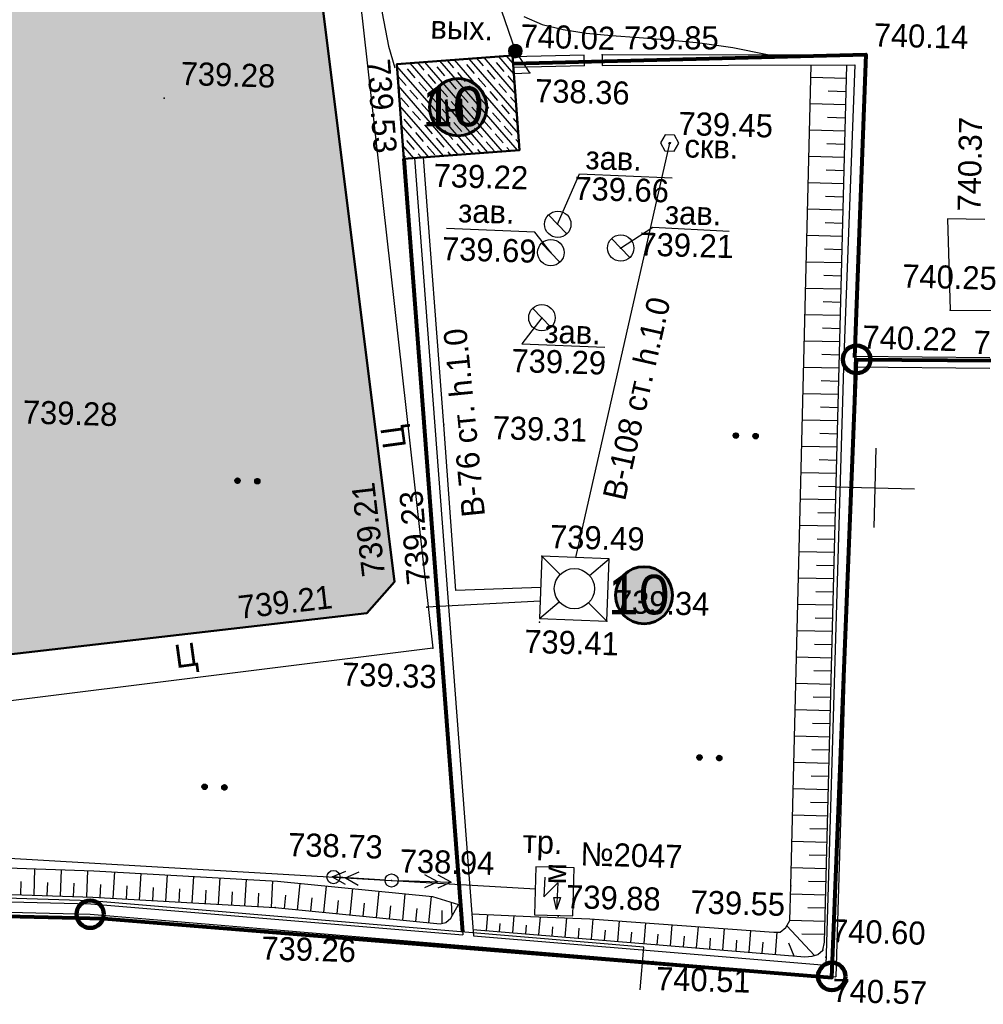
# Model space of a CAD drawing. Header units: millimetres. Extents: x -257011 to 237647566, y 2784933 to 6706507.
# Tile 270 of 451: x 10261070 to 10297560, y 5118956 to 5156253. Entities that reach past the tile are written whole.
import ezdxf

# ---------------------------------------------------------------- set-up
doc = ezdxf.new("R2010")
doc.units = ezdxf.units.MM
doc.header["$LTSCALE"] = 1000
doc.header["$PDMODE"] = 32
doc.header["$PDSIZE"] = 0.3
for name, pattern in [('Д_ТРОТ_ТРУБА', [3, 1.5, -1.5]), ('ДОРОГИ_СТРОЯЩ', [9, 8, -1]), ('ОТКОС_НИЗ', [1.2, 0.2, -1])]:
    doc.linetypes.add(name, pattern=pattern)
for name, color, linetype in [('(001) Сетка', 92, 'Continuous'), ('(002) Рамка', 7, 'Continuous'), ('(004) Точки рельефа', 7, 'Continuous'), ('(007) Здания', 7, 'Continuous'), ('(011) Колодцы', 7, 'Continuous'), ('(013) Газ', 40, 'ИК_Газопровод -------г--------'), ('(014) Водопровод', 5, 'ИК_Водопровод -------в--------'), ('(016) Кабель', 1, 'Continuous'), ('(022) Возд. Линии', 7, 'Continuous'), ('(025) Дорога', 7, 'Continuous'), ('(028) Гидротехн.', 7, 'Continuous'), ('(031) Горизонтали', 42, 'Continuous'), ('(035) Откосы', 7, 'Continuous'), ('(036) Растительность', 7, 'Continuous'), ('(040) Ограда', 7, 'Continuous')]:
    doc.layers.add(name, color=color, linetype=linetype)
doc.layers.add('(032) Горизонтали утолщенные', color=32, linetype='Continuous', lineweight=30)
doc.layers.add('Ф А С А Д', color=250, linetype='Continuous', lineweight=15)
doc.styles.add('BM-431', font='txt')
doc.styles.add('D-431', font='txt', dxfattribs={"width": 2})
doc.styles.add('P-131', font='txt')
doc.styles.add('Roman', font='romans')
doc.styles.add('S', font='txtwr', dxfattribs={"oblique": 15})
doc.styles.get("Standard").update_dxf_attribs({"font": 'ARIALN.TTF'})
doc.styles.add('WMF-Times New Roman0', font='times.ttf')
doc.linetypes.add('FENCELINE2', pattern='A,6.35,-2.54,[132,ltypeshp.shx,S=2.54,R=0,X=-2.54,Y=0],-2.54,25.4', length=36.83)
doc.linetypes.add('KANALIS_K', pattern='A,1,["<",Standard,S=1.8,R=0,X=-0.9,Y=-0.9],3,-1,["К",Standard,S=1.8,R=0,X=-0.9,Y=-0.9],-1,10', length=16)
doc.linetypes.add('ИК_Водопровод -------в--------', pattern='A,9,-0.6,["В",Standard,S=1.2,R=0,X=0,Y=-0.6],-1.2', length=10.8)
doc.linetypes.add('ИК_Воздушка ------- --------', pattern='A,9,-0.6,["Z",Standard,S=1.2,R=70,X=0.6,Y=-0.65],-1', length=10.6)
doc.linetypes.add('ИК_Газопровод -------г--------', pattern='A,9,-0.6,["Г",Standard,S=1.2,R=0,X=0,Y=-0.6],-1.2', length=10.8)
doc.linetypes.add('ОГРАДА_БЕТ', pattern='A,4,["|",Standard,S=0.8,R=0,X=0,Y=-0.8],4', length=8)

# ---------------------------------------------------------------- blocks, each defined once
blk = doc.blocks.new('I01171')
blk.add_line((-0.722283, 0.697501), (0.702286, -0.69785))
blk.add_circle((0, 0), 1)
at = {"color": 4, "style": 'S', "oblique": 15}
blk.add_attdef('Z', (1.616431, -1.093486), '', height=2, dxfattribs=at)
blk = doc.blocks.new('U295')
at = {"color": 3}
for p, q in [((-0.05, 0.1), (0.05, 0.1)), ((-0.05, 0), (-0.05, 0.1)), ((0.05, 0), (-0.05, 0)), ((0.05, 0.1), (0.05, 0))]:
    blk.add_line(p, q, dxfattribs=at)
blk.add_lwpolyline([(0.7, 0.05), (0.35, 0.656218), (-0.35, 0.656218), (-0.7, 0.05), (-0.35, -0.556218), (0.35, -0.556218)], close=True, dxfattribs=at)
at = {"color": 4, "style": 'S', "oblique": 15}
blk.add_attdef('Z', (1.328051, -0.575141), '', height=2, dxfattribs=at)
blk = doc.blocks.new('tr')
at = {"layer": '(016) Кабель', "color": 0}
for p, q in [((-0.489, 0.956), (-0.506, -0.544)), ((-0.506, -0.544), (0.506, 0.544)), ((0.506, 0.544), (0.483, -1.456)), ((0.483, -1.456), (0.244, -0.553)), ((0.244, -0.553), (0.744, -0.559)), ((0.744, -0.559), (0.483, -1.456))]:
    blk.add_line(p, q, dxfattribs=at)
blk = doc.blocks.new('*X145')
at = {"color": 0}
for p, q in [((9.56, 5.24), (10.43, 5.24)), ((9.56, 5.23), (10.44, 5.23)), ((9.57, 5.26), (10.42, 5.26)), ((9.57, 5.25), (10.43, 5.25)), ((9.58, 5.27), (10.41, 5.27)), ((9.59, 5.29), (10.4, 5.29)), ((9.59, 5.28), (10.41, 5.28)), ((9.6, 5.3), (10.39, 5.3)), ((9.61, 5.31), (10.38, 5.31)), ((9.62, 5.32), (10.37, 5.32)), ((9.63, 5.33), (10.37, 5.33)), ((9.64, 5.34), (10.36, 5.34)), ((9.65, 5.35), (10.35, 5.35)), ((9.66, 5.36), (10.34, 5.36)), ((9.67, 5.37), (10.32, 5.37)), ((9.68, 5.38), (10.31, 5.38)), ((9.69, 5.39), (10.3, 5.39)), ((9.71, 5.4), (10.29, 5.4)), ((9.72, 5.41), (10.27, 5.41)), ((9.74, 5.42), (10.26, 5.42)), ((9.75, 5.43), (10.24, 5.43)), ((9.77, 5.44), (10.22, 5.44)), ((9.79, 5.45), (10.2, 5.45)), ((9.82, 5.46), (10.18, 5.46)), ((9.85, 5.47), (10.15, 5.47)), ((9.88, 5.48), (10.11, 5.48)), ((9.94, 5.49), (10.05, 5.49)), ((9.5, 5.08), (10.49, 5.08)), ((9.5, 5.07), (10.49, 5.07)), ((9.5, 5.06), (10.49, 5.06)), ((9.5, 5.05), (10.49, 5.05)), ((9.5, 5.04), (10.49, 5.04)), ((9.5, 5.03), (10.49, 5.03)), ((9.5, 5.02), (10.5, 5.02)), ((9.5, 5.01), (10.5, 5.01)), ((9.5, 5), (10.5, 5)), ((9.5, 4.99), (10.5, 4.99)), ((9.5, 4.98), (10.5, 4.98)), ((9.5, 4.97), (10.5, 4.97)), ((9.5, 4.96), (10.49, 4.96)), ((9.5, 4.95), (10.49, 4.95)), ((9.5, 4.94), (10.49, 4.94)), ((9.5, 4.93), (10.49, 4.93)), ((9.5, 4.92), (10.49, 4.92)), ((9.5, 4.91), (10.49, 4.91)), ((9.5, 4.9), (10.49, 4.9)), ((9.51, 5.12), (10.48, 5.12)), ((9.51, 5.11), (10.48, 5.11)), ((9.51, 5.1), (10.48, 5.1)), ((9.51, 5.09), (10.49, 5.09)), ((9.51, 4.89), (10.49, 4.89)), ((9.51, 4.88), (10.48, 4.88)), ((9.51, 4.87), (10.48, 4.87)), ((9.51, 4.86), (10.48, 4.86)), ((9.52, 5.16), (10.47, 5.16)), ((9.52, 5.15), (10.47, 5.15)), ((9.52, 5.14), (10.47, 5.14)), ((9.52, 5.13), (10.48, 5.13)), ((9.52, 4.85), (10.48, 4.85)), ((9.52, 4.84), (10.47, 4.84)), ((9.52, 4.83), (10.47, 4.83)), ((9.53, 5.18), (10.46, 5.18)), ((9.53, 5.17), (10.46, 5.17)), ((9.53, 4.82), (10.47, 4.82)), ((9.53, 4.81), (10.46, 4.81)), ((9.53, 4.8), (10.46, 4.8)), ((9.54, 5.2), (10.45, 5.2)), ((9.54, 5.19), (10.46, 5.19)), ((9.54, 4.79), (10.45, 4.79)), ((9.54, 4.78), (10.45, 4.78)), ((9.55, 5.22), (10.44, 5.22)), ((9.55, 5.21), (10.45, 5.21)), ((9.55, 4.77), (10.44, 4.77)), ((9.55, 4.76), (10.44, 4.76)), ((9.56, 4.75), (10.43, 4.75)), ((9.56, 4.74), (10.43, 4.74)), ((9.57, 4.73), (10.42, 4.73)), ((9.58, 4.72), (10.41, 4.72)), ((9.58, 4.71), (10.41, 4.71)), ((9.59, 4.7), (10.4, 4.7)), ((9.6, 4.69), (10.39, 4.69)), ((9.61, 4.68), (10.39, 4.68)), ((9.61, 4.67), (10.38, 4.67)), ((9.62, 4.66), (10.37, 4.66)), ((9.63, 4.65), (10.36, 4.65)), ((9.64, 4.64), (10.35, 4.64)), ((9.65, 4.63), (10.34, 4.63)), ((9.66, 4.62), (10.33, 4.62)), ((9.67, 4.61), (10.32, 4.61)), ((9.69, 4.6), (10.31, 4.6)), ((9.7, 4.59), (10.29, 4.59)), ((9.71, 4.58), (10.28, 4.58)), ((9.73, 4.57), (10.26, 4.57)), ((9.75, 4.56), (10.25, 4.56)), ((9.76, 4.55), (10.23, 4.55)), ((9.78, 4.54), (10.21, 4.54)), ((9.81, 4.53), (10.18, 4.53)), ((9.83, 4.52), (10.16, 4.52)), ((9.87, 4.51), (10.12, 4.51)), ((9.91, 4.5), (10.08, 4.5))]:
    blk.add_line(p, q, dxfattribs=at)
blk = doc.blocks.new('I01070')
at = {"color": 0}
blk.add_circle((0.05, 0.03), 0.5, dxfattribs=at)
blk.add_blockref('*X145', (-9.95, -4.96), dxfattribs=at)
blk = doc.blocks.new('strela1')
at = {"layer": '(022) Возд. Линии'}
for p, q in [((-2, 0), (-1.5, 0.25)), ((0, 0), (-2, 0)), ((-2, 0), (-1.5, -0.25)), ((-1.5, 0), (-1, 0.25)), ((-1.5, 0), (-1, -0.25))]:
    blk.add_line(p, q, dxfattribs=at)
blk = doc.blocks.new('strela2')
at = {"layer": '(022) Возд. Линии'}
for p, q in [((0, 0), (2, 0)), ((1.5, 0), (1, 0.25)), ((1.5, 0), (1, -0.25)), ((2, 0), (1.5, 0.25)), ((2, 0), (1.5, -0.25))]:
    blk.add_line(p, q, dxfattribs=at)
blk = doc.blocks.new('*U1759')
at = {"layer": '(022) Возд. Линии', "rotation": 358.2772604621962}
blk.add_blockref('strela1', (-0.252, 0.008), dxfattribs=at)
at = {"layer": '(022) Возд. Линии'}
blk.add_blockref('strela2', (0.25, 0), dxfattribs=at)
blk = doc.blocks.new('STOLB')
at = {"layer": '(022) Возд. Линии'}
blk.add_circle((0, 0), 0.25, dxfattribs=at)
blk = doc.blocks.new('*X70')
at = {"color": 0}
for p, q in [((1.8, 2.04), (2.2, 2.04)), ((1.8, 2.03), (2.2, 2.03)), ((1.8, 2.02), (2.2, 2.02)), ((1.8, 2.01), (2.2, 2.01)), ((1.8, 2), (2.2, 2)), ((1.8, 1.99), (2.2, 1.99)), ((1.8, 1.98), (2.2, 1.98)), ((1.8, 1.97), (2.2, 1.97)), ((1.8, 1.96), (2.2, 1.96)), ((1.81, 2.07), (2.19, 2.07)), ((1.81, 2.06), (2.19, 2.06)), ((1.81, 2.05), (2.19, 2.05)), ((1.81, 1.95), (2.19, 1.95)), ((1.81, 1.94), (2.19, 1.94)), ((1.81, 1.93), (2.19, 1.93)), ((1.82, 2.09), (2.18, 2.09)), ((1.82, 2.08), (2.18, 2.08)), ((1.82, 1.92), (2.18, 1.92)), ((1.82, 1.91), (2.18, 1.91)), ((1.83, 2.11), (2.17, 2.11)), ((1.83, 2.1), (2.17, 2.1)), ((1.83, 1.9), (2.17, 1.9)), ((1.83, 1.89), (2.17, 1.89)), ((1.84, 2.12), (2.16, 2.12)), ((1.84, 1.88), (2.16, 1.88)), ((1.85, 2.13), (2.15, 2.13)), ((1.85, 1.87), (2.15, 1.87)), ((1.86, 2.14), (2.14, 2.14)), ((1.86, 1.86), (2.14, 1.86)), ((1.87, 2.15), (2.13, 2.15)), ((1.87, 1.85), (2.13, 1.85)), ((1.88, 2.16), (2.12, 2.16)), ((1.88, 1.84), (2.12, 1.84)), ((1.9, 2.17), (2.11, 2.17)), ((1.9, 1.83), (2.11, 1.83)), ((1.91, 2.18), (2.09, 2.18)), ((1.91, 1.82), (2.09, 1.82)), ((1.94, 2.19), (2.06, 2.19)), ((1.94, 1.81), (2.06, 1.81))]:
    blk.add_line(p, q, dxfattribs=at)
blk = doc.blocks.new('I04100')
blk.add_circle((0, 0), 0.2)
blk.add_blockref('*X70', (-2, -2))
blk = doc.blocks.new('Setka')
at = {"layer": '(001) Сетка'}
for p, q in [((0, 1.5), (0, -1.5)), ((-1.5, 0), (1.5, 0))]:
    blk.add_line(p, q, dxfattribs=at)
blk = doc.blocks.new('kjvklglhl')
at = {"layer": '(004) Точки рельефа'}
for p in [(325.744, 440.975), (329.028, 440.916), (339.009, 441.211), (325.64, 440.796), (321.314, 440.345), (326.312, 440.162), (312.501, 438.805), (331.708, 437.648), (321.64, 436.763), (327.529, 434.451), (329.937, 433.62), (327.298, 433.372), (342.476, 431.613), (327.029, 430.897), (338.903, 429.757), (323.438, 426.735), (327.288, 421.869), (321.731, 420.742), (322.991, 419.818), (320.719, 419.528), (327.264, 419.364), (329.811, 419.476), (323.251, 418.267), (337.062, 409.655), (319.739, 409.495), (321.945, 409.43), (317.568, 408.282), (328.281, 408.253), (338.344, 407.243), (338.465, 406.985), (331.929, 406.641)]:
    blk.add_point(p, dxfattribs=at)
at = {"layer": '(007) Здания'}
for points in [[(260.697, 523.867), (259.102, 523.459), (272.919, 444.041), (279.772, 407.727), (310.568, 407.829), (331.929, 406.641), (338.864, 406.255)], [(329.028, 440.916), (329.04, 440.516)], [(329.04, 440.516), (338.605, 440.799), (338.503, 429.759), (338.464, 406.678)], [(321.64, 436.763), (324.695, 407.444)], [(344.037, 429.856), (338.903, 429.757)], [(325.1, 407.422), (331.951, 407.041), (338.464, 406.678)]]:
    blk.add_lwpolyline(points, dxfattribs=at)
blk.add_lwpolyline([(325.64, 440.796), (321.267, 440.34), (321.64, 436.763), (326.013, 437.219)], close=True, dxfattribs=at)
at = {"layer": '(011) Колодцы'}
for points in [[(327.529, 434.451), (328.301, 436.388), (331.821, 436.33)], [(327.298, 433.372), (326.679, 434.129), (323.325, 434.169)], [(329.937, 433.62), (331.142, 434.439), (334.028, 434.371)], [(327.029, 430.897), (326.298, 429.882), (329.448, 429.851)]]:
    blk.add_lwpolyline(points, dxfattribs=at)
at = {"layer": '(013) Газ', "linetype": 'ИК_Воздушка ------- --------', "ltscale": 0.5, "flags": 128}
blk.add_lwpolyline([(331.464, 405.547), (331.559, 407.174), (310.584, 408.343), (280.33, 408.432), (278.367, 408.415)], dxfattribs=at)
at = {"layer": '(014) Водопровод', "ltscale": 0.5, "flags": 128}
for points in [[(325.711, 440.112), (326.312, 440.162), (325.744, 440.975), (323.361, 447.342), (313.499, 509.603), (261.079, 502.552), (256.511, 532.162)], [(331.683, 437.648), (328.561, 421.856)], [(327.277, 420.685), (324.064, 420.477), (323.438, 426.735), (322.385, 436.841)], [(327.272, 420.167), (322.991, 419.818)]]:
    blk.add_lwpolyline(points, dxfattribs=at)
at = {"layer": '(016) Кабель', "color": 0}
blk.add_lwpolyline([(327.393, 408.285), (328.842, 408.285), (328.842, 408.285), (328.842, 410.1), (327.393, 410.1), (327.393, 408.285)], close=True, dxfattribs=at)
at = {"layer": '(022) Возд. Линии', "color": 1}
blk.add_lwpolyline([(250.311, 530.231), (261.316, 504.709), (269.524, 457.39), (280.83, 410.667), (321.945, 409.43), (327.393, 409.266)], dxfattribs=at)
at = {"layer": '(022) Возд. Линии'}
blk.add_lwpolyline([(319.739, 409.495), (321.945, 409.43)], dxfattribs=at)
at = {"layer": '(025) Дорога', "linetype": 'Д_ТРОТ_ТРУБА', "flags": 128}
for points in [[(323.251, 418.267), (300.714, 414.809), (283.138, 412.485), (281.122, 413.564), (275.085, 449.451), (270.84, 474.617), (267.554, 498.57), (282.371, 501.061), (308.67, 505.056), (310.788, 503.765), (314.781, 477.717), (318.108, 454.899), (323.251, 418.267)], [(321.731, 420.742), (316.881, 452.353), (313.048, 477.771), (309.058, 502.896), (307.912, 503.399), (283.734, 499.451), (269.193, 497.303), (272.561, 474.353), (276.62, 450.413), (282.198, 415.2), (283.437, 414.157), (320.719, 419.528), (321.731, 420.742)], [(343.699, 435.09), (342.281, 435.074), (342.476, 431.613), (364.657, 432.152), (364.453, 438.721)]]:
    blk.add_lwpolyline(points, dxfattribs=at)
at = {"layer": '(028) Гидротехн.'}
blk.add_lwpolyline([(327.288, 421.869), (327.265, 419.501), (329.811, 419.476), (329.834, 421.844)], close=True, dxfattribs=at)
for points in [[(327.288, 421.869), (327.998, 421.196)], [(329.112, 421.185), (329.834, 421.844)], [(327.265, 419.501), (327.987, 420.16)], [(329.811, 419.476), (329.101, 420.149)]]:
    blk.add_lwpolyline(points, dxfattribs=at)
blk.add_circle((328.55, 420.672), 0.761, dxfattribs=at)
at = {"layer": '(031) Горизонтали', "flags": 128}
blk.add_lwpolyline([(317.699, 464.454), (318.114, 461.525), (318.509, 458.637), (318.88, 455.809), (319.223, 453.066), (319.542, 450.453), (319.841, 448.017), (320.125, 445.808), (320.399, 443.873), (320.666, 442.262), (320.933, 441.022), (321.202, 440.203)], dxfattribs=at)
at = {"layer": '(032) Горизонтали утолщенные'}
blk.add_lwpolyline([(326.033, 442.278), (326.734, 442.006), (327.526, 441.827), (328.406, 441.719), (329.37, 441.655), (330.414, 441.611), (331.533, 441.56), (332.723, 441.475), (333.979, 441.331), (335.298, 441.101)], dxfattribs=at)
at = {"layer": '(035) Откосы'}
for p, q in [((336.957, 440.287), (338.304, 440.291)), ((337.632, 439.79), (338.306, 439.792)), ((336.961, 439.289), (338.307, 439.293)), ((337.635, 438.792), (338.308, 438.794)), ((336.964, 438.291), (338.31, 438.295)), ((337.639, 437.794), (338.311, 437.796)), ((336.968, 437.293), (338.312, 437.297)), ((337.642, 436.796), (338.314, 436.798)), ((336.971, 436.295), (338.315, 436.298)), ((337.645, 435.798), (338.317, 435.799)), ((336.975, 435.297), (338.318, 435.3)), ((337.648, 434.799), (338.319, 434.801)), ((336.978, 434.299), (338.321, 434.302)), ((337.651, 433.801), (338.322, 433.803)), ((336.981, 433.3), (338.323, 433.304)), ((337.654, 432.803), (338.325, 432.805)), ((336.985, 432.302), (338.326, 432.306)), ((337.657, 431.805), (338.328, 431.807)), ((336.988, 431.304), (338.329, 431.308)), ((337.66, 430.807), (338.33, 430.809)), ((336.992, 430.306), (338.332, 430.31)), ((337.663, 429.809), (338.333, 429.811)), ((336.995, 429.308), (338.334, 429.312)), ((337.666, 428.811), (338.336, 428.813)), ((336.999, 428.31), (338.337, 428.314)), ((337.669, 427.813), (338.339, 427.815)), ((337.002, 427.312), (338.34, 427.316)), ((337.672, 426.815), (338.341, 426.816)), ((337.005, 426.314), (338.343, 426.317)), ((337.676, 425.817), (338.344, 425.818)), ((337.009, 425.316), (338.345, 425.319)), ((337.679, 424.818), (338.347, 424.82)), ((337.012, 424.318), (338.348, 424.321)), ((337.682, 423.82), (338.35, 423.822)), ((337.016, 423.319), (338.351, 423.323)), ((337.685, 422.822), (338.352, 422.824)), ((337.019, 422.321), (338.354, 422.325)), ((337.688, 421.824), (338.355, 421.826)), ((337.022, 421.323), (338.356, 421.327)), ((337.691, 420.826), (338.358, 420.828)), ((337.026, 420.325), (338.359, 420.329)), ((337.694, 419.828), (338.361, 419.83)), ((337.029, 419.327), (338.362, 419.331)), ((337.697, 418.83), (338.363, 418.832)), ((337.033, 418.329), (338.365, 418.333)), ((337.7, 417.832), (338.366, 417.834)), ((337.036, 417.331), (338.367, 417.334)), ((337.703, 416.834), (338.369, 416.835)), ((337.04, 416.333), (338.37, 416.336)), ((337.706, 415.835), (338.372, 415.837)), ((337.043, 415.335), (338.373, 415.338)), ((337.71, 414.837), (338.374, 414.839)), ((337.046, 414.336), (338.376, 414.34)), ((337.713, 413.839), (338.377, 413.841)), ((337.05, 413.338), (338.378, 413.342)), ((337.716, 412.841), (338.38, 412.843)), ((337.053, 412.34), (338.381, 412.344)), ((337.719, 411.843), (338.383, 411.845)), ((337.057, 411.342), (338.384, 411.346)), ((337.722, 410.845), (338.385, 410.847)), ((337.06, 410.344), (338.387, 410.348)), ((337.725, 409.847), (338.388, 409.849)), ((308.417, 409.49), (308.412, 408.49)), ((309.417, 409.485), (309.412, 408.485)), ((310.416, 409.48), (310.412, 408.48)), ((311.439, 409.457), (311.411, 408.457)), ((312.439, 409.428), (312.41, 408.429)), ((313.438, 409.4), (313.41, 408.4)), ((314.437, 409.371), (314.409, 408.372)), ((315.436, 409.343), (315.408, 408.343)), ((316.436, 409.315), (316.407, 408.315)), ((317.435, 409.286), (317.407, 408.287)), ((318.476, 409.22), (318.404, 408.222)), ((337.06, 409.346), (338.389, 409.35)), ((307.915, 408.992), (307.912, 408.492)), ((308.914, 408.987), (308.912, 408.487)), ((309.914, 408.982), (309.912, 408.482)), ((310.925, 408.971), (310.911, 408.471)), ((311.925, 408.943), (311.911, 408.443)), ((312.924, 408.914), (312.91, 408.414)), ((313.923, 408.886), (313.909, 408.386)), ((314.923, 408.857), (314.908, 408.358)), ((315.922, 408.829), (315.908, 408.329)), ((316.921, 408.801), (316.907, 408.301)), ((319.473, 409.148), (319.401, 408.151)), ((320.47, 409.077), (320.398, 408.079)), ((321.467, 409.005), (321.396, 408.008)), ((322.464, 408.934), (322.393, 407.936)), ((323.461, 408.862), (323.39, 407.865)), ((337.724, 408.849), (338.391, 408.851)), ((317.941, 408.757), (317.906, 408.258)), ((318.938, 408.685), (318.903, 408.186)), ((319.936, 408.614), (319.9, 408.115)), ((320.933, 408.542), (320.897, 408.044)), ((321.93, 408.471), (321.894, 407.972)), ((324.217, 408.664), (324.266, 408.144)), ((322.927, 408.399), (322.891, 407.901)), ((323.875, 408.343), (323.886, 407.851)), ((325.607, 408.241), (325.574, 407.627)), ((326.606, 408.227), (326.571, 407.574)), ((327.605, 408.213), (327.567, 407.52)), ((328.603, 408.199), (328.564, 407.467)), ((329.602, 408.181), (329.561, 407.413)), ((330.599, 408.137), (330.557, 407.359)), ((331.597, 408.094), (331.554, 407.306)), ((332.594, 408.05), (332.551, 407.252)), ((336.949, 408.137), (338.027, 407.038)), ((337.058, 408.348), (338.392, 408.352)), ((326.089, 407.917), (326.072, 407.6)), ((327.087, 407.883), (327.069, 407.547)), ((328.085, 407.849), (328.066, 407.493)), ((329.083, 407.816), (329.062, 407.44)), ((330.08, 407.773), (330.059, 407.386)), ((331.077, 407.724), (331.056, 407.333)), ((332.074, 407.676), (332.052, 407.279)), ((333.591, 408.007), (333.548, 407.199)), ((334.588, 407.963), (334.544, 407.145)), ((335.585, 407.92), (335.541, 407.092)), ((336.583, 407.881), (336.538, 407.038)), ((337.531, 407.85), (338.394, 407.852)), ((333.071, 407.627), (333.049, 407.225)), ((334.068, 407.579), (334.046, 407.172)), ((335.065, 407.53), (335.043, 407.118)), ((336.062, 407.481), (336.039, 407.065)), ((337.031, 407.485), (337.254, 407))]:
    blk.add_line(p, q, dxfattribs=at)
for points in [[(268.865, 477.481), (274.213, 445.131), (280.153, 409.582), (280.296, 409.238), (280.873, 408.699), (281.111, 408.623), (310.649, 408.479), (317.568, 408.282), (323.826, 407.834), (324.039, 407.896), (324.222, 408.06), (324.497, 408.587)], [(325.076, 407.654), (337.67, 406.977), (337.949, 407.013), (338.153, 407.078), (338.344, 407.243), (338.394, 407.553), (338.303, 440.79)]]:
    blk.add_lwpolyline(points, dxfattribs=at)
at = {"layer": '(035) Откосы', "linetype": 'ОТКОС_НИЗ'}
for points in [[(319.844, 457.028), (319.619, 457.386), (319.514, 458.099), (316.916, 475.502), (311.633, 506.487), (311.551, 506.587), (311.219, 506.757), (310.421, 507.002), (284.551, 503.341), (278.518, 502.26), (265.85, 499.872), (266.688, 495.955), (269.851, 477.647), (275.2, 445.294), (281.12, 409.861), (281.136, 409.822), (281.351, 409.621), (310.666, 409.479), (317.618, 409.281), (323.511, 408.859), (324.497, 408.587)], [(325.014, 408.249), (327.245, 408.218), (329.485, 408.186), (336.47, 407.881), (336.707, 407.881), (336.911, 408.062), (337.054, 408.341), (337.062, 409.655), (336.956, 440.75)]]:
    blk.add_lwpolyline(points, dxfattribs=at)
at = {"layer": '(040) Ограда', "linetype": 'ОГРАДА_БЕТ', "ltscale": 0.5, "flags": 128}
for points in [[(260.797, 523.48), (259.559, 523.163), (273.312, 444.113), (280.104, 408.128), (310.579, 408.229), (324.695, 407.444)], [(328.35, 440.881), (325.645, 440.744)], [(328.371, 440.482), (328.35, 440.881)], [(329.028, 440.916), (339.009, 441.211), (338.903, 429.757), (338.864, 406.255), (338.864, 406.255)], [(328.371, 440.482), (325.665, 440.344)], [(322.037, 436.805), (325.1, 407.422)], [(344.044, 429.456), (338.911, 429.357)]]:
    blk.add_lwpolyline(points, dxfattribs=at)
at = {"layer": '(001) Сетка'}
blk.add_blockref('Setka', (339.817, 424.81), dxfattribs=at)
at = {"layer": '(011) Колодцы', "xscale": 0.5, "yscale": 0.5, "zscale": 0.5}
for p in [(327.534, 434.451), (327.303, 433.372), (329.942, 433.62), (327.034, 430.897)]:
    blk.add_blockref('I01171', p, dxfattribs=at)
at = {"layer": '(014) Водопровод', "color": 0, "linetype": 'Continuous', "xscale": 0.5, "yscale": 0.5, "zscale": 0.5}
blk.add_blockref('I01070', (325.719, 440.955), dxfattribs=at)
at = {"layer": '(016) Кабель', "color": 0, "linetype": 'ByBlock', "xscale": 0.5, "yscale": 0.5, "zscale": 0.5}
blk.add_blockref('tr', (327.98, 409.238), dxfattribs=at)
at = {"layer": '(022) Возд. Линии'}
for name, p in [('STOLB', (319.739, 409.495)), ('*U1759', (321.945, 409.43)), ('STOLB', (321.945, 409.43))]:
    blk.add_blockref(name, p, dxfattribs=at)
at = {"layer": '(028) Гидротехн.', "xscale": 0.5, "yscale": 0.5, "zscale": 0.5}
blk.add_blockref('U295', (331.683, 437.623), dxfattribs=at)
at = {"layer": '(036) Растительность', "linetype": 'Continuous', "xscale": 0.5, "yscale": 0.5, "zscale": 0.5}
for p in [(334.499, 426.643), (335.249, 426.643), (315.685, 424.406), (316.435, 424.406), (333.465, 414.416), (334.215, 414.416), (314.765, 412.78), (315.515, 412.78)]:
    blk.add_blockref('I04100', p, dxfattribs=at)
at = {"layer": '(004) Точки рельефа', "style": 'D-431'}
for s, p in [('740.14', (339.296, 441.526)), ('740.02', (325.927, 441.111)), ('739.28', (313.101, 439.325)), ('738.36', (326.536, 439.054)), ('739.45', (331.996, 437.963)), ('739.22', (322.783, 435.737)), ('739.66', (328.127, 435.395)), ('739.21', (330.647, 433.355)), ('739.69', (323.181, 432.97)), ('740.25', (340.63, 432.43)), ('740.22', (339.191, 430.072)), ('740.41', (343.398, 429.994)), ('739.29', (325.928, 428.809)), ('739.28', (307.488, 426.34)), ('739.31', (325.285, 426.248)), ('739.49', (327.576, 422.184)), ('739.34', (330.098, 419.791)), ('739.41', (326.712, 418.189)), ('739.33', (319.851, 416.753)), ('738.73', (317.99, 410.244)), ('738.94', (322.233, 409.745)), ('739.88', (328.568, 408.568)), ('739.55', (333.283, 408.5)), ('740.60', (338.632, 407.558)), ('739.26', (317.088, 406.295)), ('740.51', (332.06, 405.56)), ('740.57', (338.749, 405.302))]:
    blk.add_text(s, height=0.875, dxfattribs=at).set_placement(p)
for s, rotation, p in [('739.85', 1.6953, (329.863, 441.141)), ('739.53', 275.9505, (320.133, 440.476)), ('740.37', 90.5903, (343.525, 435.378)), ('739.21', 98.3253, (321.377, 420.981)), ('739.23', 96.4273, (323.085, 420.698)), ('739.21', 8.1989, (315.909, 419.17))]:
    blk.add_text(s, height=0.875, rotation=rotation, dxfattribs=at).set_placement(p)
at = {"layer": '(007) Здания', "color": 0, "linetype": 'Continuous', "style": 'P-131'}
blk.add_text('Н', height=0.88, rotation=5.1862, dxfattribs=at).set_placement((323.108, 438.168))
at = {"layer": '(011) Колодцы', "style": 'BM-431'}
for p in [(328.515, 436.569), (323.752, 434.424), (331.581, 434.581), (327.143, 429.949)]:
    blk.add_text('зав.', height=0.875, dxfattribs=at).set_placement(p)
at = {"layer": '(014) Водопровод', "color": 0, "linetype": 'Continuous', "style": 'BM-431'}
blk.add_text('вых.', height=0.875, dxfattribs=at).set_placement((322.509, 441.348))
for s, rotation, p in [('В-108 ст. h.1.0', 78.8165, (330.373, 424.018)), ('В-76 ст. h.1.0', 97.3247, (325.094, 423.336))]:
    blk.add_text(s, height=0.875, rotation=rotation, dxfattribs=at).set_placement(p)
at = {"layer": '(016) Кабель', "color": 0, "style": 'BM-431'}
blk.add_text('тр.', height=0.875, dxfattribs=at).set_placement((326.862, 410.61))
at = {"layer": '(016) Кабель', "color": 0}
for s, rotation, style, p in [('№2047', 0.0381, 'D-431', (329.068, 410.2)), ('м', 90.6373, 'P-131', (328.548, 409.461))]:
    blk.add_text(s, height=0.875, rotation=rotation, dxfattribs=dict(at, style=style)).set_placement(p)
at = {"layer": '(025) Дорога', "linetype": 'ДОРОГИ_СТРОЯЩ', "style": 'BM-431'}
for rotation, p in [(99.3824, (322.032, 425.864)), (9.3824, (313.566, 417.236))]:
    blk.add_text('Ц', height=0.875, rotation=rotation, dxfattribs=at).set_placement(p)
at = {"layer": '(028) Гидротехн.', "style": 'BM-431'}
blk.add_text('скв.', height=0.875, dxfattribs=at).set_placement((332.249, 437.12))
blk = doc.blocks.new('QW2FSD3')
at = {"insert": (737908, 1149506, 0), "char_height": 220, "width": 11531.32, "attachment_point": 1}
blk.add_mtext("\\pi409.495;Toyloq tuman 39-sonli umumiy o‘rta ta’lim maktabi davlat muassasasi davlat \\P\\pi162.82834;ob’yektini rekonstruksiya qilish va hududidan qo‘shimcha (180 o'rinli o'quv binosi \\P\\pi5192.41167;qurilishi) ", dxfattribs=at)
at = {"insert": (744146, 1146520, 0), "char_height": 240, "width": 5957.74, "attachment_point": 1, "style": 'WMF-Times New Roman0'}
blk.add_mtext('\\pi2577.7728;{\\fTimes New Roman|b1|i0|c204|p18;\\C0;MCHJ\\P\\pi563.1768;"PARVIZ  PROEKT  SERVIS"\\P\\pi1876.6728;Samarqand sh.\\C256; }', dxfattribs=at)

msp = doc.modelspace()

# ---------------------------------------------------------------- hatches: boundary and pattern name
at = {"linetype": 'KANALIS_K', "ltscale": 1000}
h = msp.add_hatch(dxfattribs=at)
h.set_pattern_fill('JIS_STN_1E', color=252, scale=450, angle=266, style=0)
h.set_pattern_definition([(311, (0, -474025.9), (339.619311, 295.226563), []), (311, (-22.13, -474342.37), (339.619311, 295.226563), [450, -225])])
h.paths.add_polyline_path([(10275618.739, 5150979.846), (10275346.612, 5154565.712), (10279730.707, 5154898.416), (10280002.834, 5151312.55)])
at = {"lineweight": 50}
h = msp.add_hatch(color=1, dxfattribs=at)
h.set_gradient(color1=(255, 255, 255), one_color=1, tint=1)
h.paths.add_polyline_path([(10276594.05, 5152939.131, 1), (10278755.396, 5152939.131, 1)])
h = msp.add_hatch(color=1, dxfattribs=at)
h.set_gradient(color1=(255, 255, 255), one_color=1, tint=1)
h.paths.add_polyline_path([(10283630.799, 5134450.606, 1), (10285792.145, 5134450.606, 1)])
at = {"layer": 'Ф А С А Д', "linetype": 'KANALIS_K', "ltscale": 1000}
h = msp.add_hatch(dxfattribs=at)
h.set_pattern_fill('CROSS', color=92, scale=40, angle=95)
h.set_pattern_definition([(95, (0, -632642.05), (-275.171012, 230.8958947), [127, -381]), (185, (57.72, -632573.26), (-230.8958947, -275.171012), [127, -381])])
h.paths.add_polyline_path([(10254854.628, 5216775.833), (10259744.522, 5217433.869), (10264901.947, 5217433.869), (10267356.196, 5198571.762), (10268183.578, 5192212.925), (10271300.011, 5166697.047), (10275259.575, 5134962.213), (10274213.863, 5133777.538), (10255504.784, 5131616.707), (10236795.706, 5129455.877), (10235586.415, 5130533.393), (10231000.58, 5165889.161), (10227615.702, 5189934.303), (10224894.806, 5212969.783)])

# ---------------------------------------------------------------- linework, layer by layer
at = {"layer": '(002) Рамка', "color": 0, "lineweight": 60, "ltscale": 1000}
for centre in [(10277674.723, 5152939.131), (10284711.472, 5134450.606)]:
    msp.add_circle(centre, 1080.673, dxfattribs=at)
at = {"layer": '(022) Возд. Линии', "color": 6, "linetype": 'Continuous', "lineweight": 140}
for centre in [(10292764.457, 5143385.829), (10263738.742, 5122368.564), (10291823.843, 5120013.008)]:
    msp.add_circle(centre, 521.317, dxfattribs=at)
at = {"color": 1, "ltscale": 0.1, "const_width": 100}
msp.add_lwpolyline([(10367637.944, 5247166.614), (10339299.453, 5248727.802), (10290114.083, 5249767.937), (10285634.352, 5249862.671), (10257427.233, 5250335.085), (10250729.509, 5249942.224), (10215776.869, 5239028.673), (10233106.932, 5122951.942), (10264254.682, 5122206.081), (10291821.94, 5119965.722), (10292764.457, 5143385.829), (10317690.983, 5143153.339), (10325359.542, 5141556.634), (10326158.328, 5151136.903), (10334361.553, 5150593.164), (10334391.701, 5151047.999), (10342287.801, 5150441.643), (10342234.253, 5149744.32), (10364005.562, 5148188.051), (10366382.939, 5174387.79), (10366639.94, 5179704.83), (10366556.549, 5194969.953), (10367637.944, 5247166.614)], dxfattribs=at)
at = {"color": 5, "linetype": 'FENCELINE2', "lineweight": 80, "ltscale": 0.1}
for points in [[(10217212.007, 5239483.568), (10215776.869, 5239028.673), (10233106.932, 5122951.942), (10264254.682, 5122206.081), (10291821.94, 5119965.722), (10292764.457, 5143385.829), (10297926.029, 5143337.687)], [(10279753.514, 5154597.876), (10293106.295, 5154937.671), (10292677.754, 5143456.465)], [(10275618.739, 5150979.846), (10277840.767, 5121699.795)]]:
    msp.add_lwpolyline(points, dxfattribs=at)
at = {"lineweight": 50, "ltscale": 1000}
for points in [[(10259744.522, 5217433.869), (10264901.947, 5217433.869), (10265470.699, 5213062.73), (10268183.578, 5192212.925), (10271300.011, 5166697.047), (10275259.575, 5134962.213), (10274213.863, 5133777.538), (10255504.784, 5131616.707), (10236795.706, 5129455.877), (10235586.415, 5130533.393), (10231000.58, 5165889.161), (10227615.702, 5189934.303), (10224894.806, 5212969.783), (10259744.522, 5217433.869)], [(10275618.739, 5150979.846), (10275346.612, 5154565.712), (10279730.707, 5154898.416), (10280002.834, 5151312.55), (10275618.739, 5150979.846)]]:
    msp.add_lwpolyline(points, dxfattribs=at)

# ---------------------------------------------------------------- block references
at = {"lineweight": 5, "xscale": 999.9999999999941, "yscale": 999.9999999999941, "zscale": 999.9999999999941, "rotation": 358.3893224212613}
msp.add_blockref('kjvklglhl', (9941829.75, 4723429.809), dxfattribs=at)
at = {"lineweight": 60}
msp.add_blockref('QW2FSD3', (8932479.547, 3985948.028, 0), dxfattribs=at)

# ---------------------------------------------------------------- texts
at = {"color": 250, "char_height": 1500, "width": 156685.73039, "attachment_point": 6, "style": 'Roman'}
for insert in [(10278639.41, 5152954.324, 0), (10285676.158, 5134465.8, 0)]:
    msp.add_mtext('\\pt64500;{\\fArial|b0|i0|c0|p34;10}', dxfattribs=dict(at, insert=insert))

doc.saveas('drawing.dxf')
